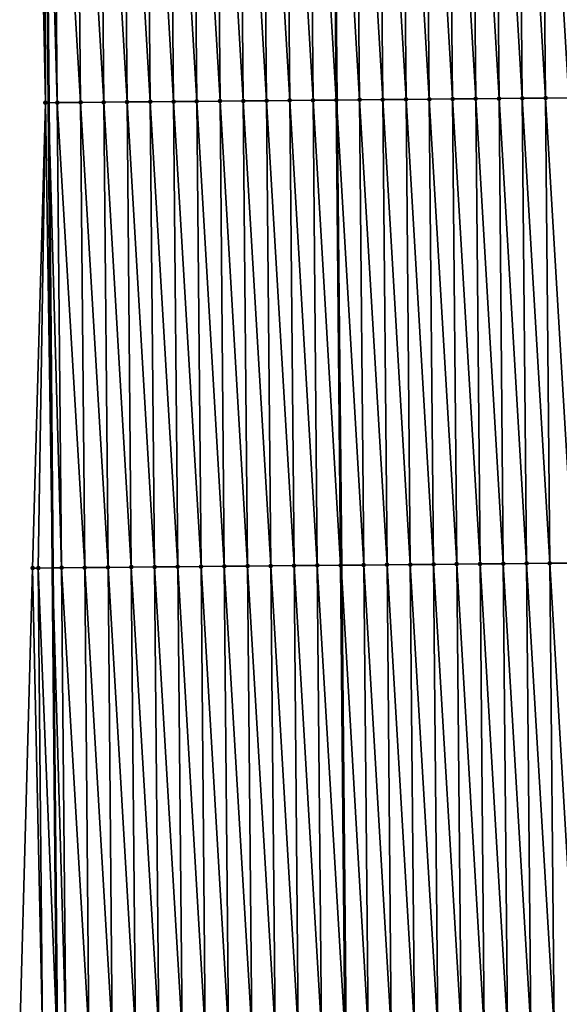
# Model space of a CAD drawing. Header units: feet. Extents: x 2007189 to 2022806, y 818621 to 837694.
# Tile 497 of 656: x 2011327 to 2011350, y 831528 to 831570. Entities that reach past the tile are written whole.
import ezdxf

# ---------------------------------------------------------------- set-up
doc = ezdxf.new("R2010")
doc.units = ezdxf.units.FT
doc.header["$MEASUREMENT"] = 0
for name, color, linetype, lineweight in [('EP_Travel Lane', 172, 'Continuous', 53), ('Road Shots', 141, 'Continuous', 100), ('Road X-Section', 40, 'Continuous', 13), ('STRIPING', 60, 'Continuous', 53)]:
    doc.layers.add(name, color=color, linetype=linetype, lineweight=lineweight)
doc.layers.add('I-77-MM17-21_SB-Surface-Border', color=7, linetype='Continuous')
doc.layers.add('I-77-MM17-21_SB-Surface-TIN', color=7, linetype='Continuous')

msp = doc.modelspace()

# ---------------------------------------------------------------- linework, layer by layer
at = {"layer": 'EP_Travel Lane'}
msp.add_polyline3d([(2011327.944297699, 831586.8183345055, 327.6661161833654), (2011328.126452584, 831566.8205162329, 327.9006960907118), (2011328.308612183, 831546.8221804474, 328.0845052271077), (2011328.490770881, 831526.8239435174, 328.2780125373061), (2011328.672935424, 831506.825064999, 328.4085765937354), (2011328.855096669, 831486.8265484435, 328.5746510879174), (2011329.037259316, 831466.8278780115, 328.7256295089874), (2011329.257153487, 831446.8234530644, 328.8685306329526), (2011329.487656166, 831426.8250284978, 328.9868257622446), (2011329.718158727, 831406.8266142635, 329.108197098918), (2011329.948662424, 831386.8281013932, 329.2004329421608), (2011330.17916594, 831366.8296041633, 329.2973096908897), (2011330.409670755, 831346.8309944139, 329.3610197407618), (2011330.640175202, 831326.8324164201, 329.4341203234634), (2011330.870680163, 831306.8337939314, 329.4940447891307), (2011331.101186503, 831286.8350517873, 329.518729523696), (2011331.331692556, 831266.8363344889, 329.5507077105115), (2011331.538266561, 831246.7981799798, 329.5738523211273), (2011331.737566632, 831226.7991229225, 329.5678796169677), (2011331.936866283, 831206.8001080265, 329.5410662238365), (2011332.136166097, 831186.8010767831, 329.5223725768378)], dxfattribs=at)
at = {"layer": 'I-77-MM17-21_SB-Surface-Border', "color": 3, "linetype": 'Continuous', "lineweight": -3}
msp.add_polyline3d([(2011331.28316584, 831206.7926658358, 329.5259380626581), (2011331.552098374, 831226.7970140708, 329.5622705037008), (2011331.531028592, 831246.798097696, 329.5736259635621), (2011330.554958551, 831266.8288358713, 329.5262219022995), (2011330.383664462, 831286.8281226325, 329.4954712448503), (2011329.143786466, 831306.8171089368, 329.4356292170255), (2011328.931269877, 831326.8159868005, 329.4003579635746), (2011327.946423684, 831346.807201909, 329.2797668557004), (2011328.79595396, 831366.8162801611, 329.2624239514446), (2011328.207614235, 831386.8113098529, 329.1504432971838), (2011328.038348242, 831406.8104033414, 329.0570238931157), (2011327.095540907, 831426.8019215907, 328.9074877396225), (2011328.755736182, 831446.8186129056, 328.8528842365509), (2011328.363323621, 831466.8215155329, 328.70400453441), (2011328.100846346, 831486.8194351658, 328.5511781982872), (2011327.81633686, 831506.8170085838, 328.3840865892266), (2011326.890605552, 831526.8088391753, 328.2269090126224), (2011327.4484215, 831546.8141077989, 328.0616342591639), (2011327.996541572, 831566.8192973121, 327.8972672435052), (2011327.583971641, 831586.8149556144, 327.6567974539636)], dxfattribs=at)
at = {"layer": 'I-77-MM17-21_SB-Surface-TIN', "color": 128, "linetype": 'Continuous', "lineweight": -3}
for points in [[(2011327.583971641, 831586.8149556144, 327.6567974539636), (2011327.996541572, 831566.8192973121, 327.8972672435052), (2011327.944297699, 831586.8183345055, 327.6661161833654)], [(2011328.506580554, 831566.8240828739, 327.9107291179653), (2011328.324326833, 831586.8218981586, 327.6759444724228), (2011327.944297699, 831586.8183345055, 327.6661161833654)], [(2011328.506580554, 831566.8240828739, 327.9107291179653), (2011327.944297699, 831586.8183345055, 327.6661161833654), (2011328.126452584, 831566.8205162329, 327.9006960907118)], [(2011327.996541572, 831566.8192973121, 327.8972672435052), (2011328.126452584, 831566.8205162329, 327.9006960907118), (2011327.944297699, 831586.8183345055, 327.6661161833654)], [(2011329.506536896, 831566.8334300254, 327.9336710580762), (2011329.324283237, 831586.8312384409, 327.6982124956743), (2011328.324326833, 831586.8218981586, 327.6759444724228)], [(2011329.506536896, 831566.8334300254, 327.9336710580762), (2011328.324326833, 831586.8218981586, 327.6759444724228), (2011328.506580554, 831566.8240828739, 327.9107291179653)], [(2011330.506493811, 831566.8427142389, 327.9504384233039), (2011330.32423984, 831586.8405569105, 327.7183405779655), (2011329.324283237, 831586.8312384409, 327.6982124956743)], [(2011329.506536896, 831566.8334300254, 327.9336710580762), (2011330.506493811, 831566.8427142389, 327.9504384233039), (2011329.324283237, 831586.8312384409, 327.6982124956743)], [(2011331.506451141, 831566.8519529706, 327.9627438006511), (2011331.324196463, 831586.8498732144, 327.7382561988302), (2011330.32423984, 831586.8405569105, 327.7183405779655)], [(2011330.506493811, 831566.8427142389, 327.9504384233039), (2011331.506451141, 831566.8519529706, 327.9627438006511), (2011330.32423984, 831586.8405569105, 327.7183405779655)], [(2011332.506408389, 831566.8612006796, 327.9759298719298), (2011332.324153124, 831586.8591854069, 327.7577684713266), (2011331.324196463, 831586.8498732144, 327.7382561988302)], [(2011331.506451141, 831566.8519529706, 327.9627438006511), (2011332.506408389, 831566.8612006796, 327.9759298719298), (2011331.324196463, 831586.8498732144, 327.7382561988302)], [(2011333.506365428, 831566.870471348, 327.9913684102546), (2011333.324109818, 831586.8684939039, 327.776918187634), (2011332.324153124, 831586.8591854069, 327.7577684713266)], [(2011332.506408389, 831566.8612006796, 327.9759298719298), (2011333.506365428, 831566.870471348, 327.9913684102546), (2011332.324153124, 831586.8591854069, 327.7577684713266)], [(2011334.506322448, 831566.8797440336, 328.0070048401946), (2011334.324066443, 831586.8778099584, 327.7968093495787), (2011333.324109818, 831586.8684939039, 327.776918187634)], [(2011333.506365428, 831566.870471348, 327.9913684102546), (2011334.506322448, 831566.8797440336, 328.0070048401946), (2011333.324109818, 831586.8684939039, 327.776918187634)], [(2011335.506279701, 831566.8889912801, 328.0201455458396), (2011335.324022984, 831586.8871352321, 327.8176049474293), (2011334.324066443, 831586.8778099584, 327.7968093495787)], [(2011334.506322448, 831566.8797440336, 328.0070048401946), (2011335.506279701, 831566.8889912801, 328.0201455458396), (2011334.324066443, 831586.8778099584, 327.7968093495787)], [(2011336.506236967, 831566.8982369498, 328.0331315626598), (2011336.32397946, 831586.8964675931, 327.8390958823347), (2011335.324022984, 831586.8871352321, 327.8176049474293)], [(2011335.506279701, 831566.8889912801, 328.0201455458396), (2011336.506236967, 831566.8982369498, 328.0331315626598), (2011335.324022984, 831586.8871352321, 327.8176049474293)], [(2011337.506193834, 831566.9075264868, 328.0504212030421), (2011337.323935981, 831586.9057950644, 327.8601070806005), (2011336.32397946, 831586.8964675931, 327.8390958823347)], [(2011336.506236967, 831566.8982369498, 328.0331315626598), (2011337.506193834, 831566.9075264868, 328.0504212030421), (2011336.32397946, 831586.8964675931, 327.8390958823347)], [(2011338.50615054, 831566.9168336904, 328.0694440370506), (2011338.323892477, 831586.9151252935, 327.8813888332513), (2011337.323935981, 831586.9057950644, 327.8601070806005)], [(2011337.506193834, 831566.9075264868, 328.0504212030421), (2011338.50615054, 831566.9168336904, 328.0694440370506), (2011337.323935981, 831586.9057950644, 327.8601070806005)], [(2011339.506107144, 831566.926152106, 328.0895668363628), (2011339.323848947, 831586.9244584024, 327.9029531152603), (2011338.323892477, 831586.9151252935, 327.8813888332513)], [(2011338.50615054, 831566.9168336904, 328.0694440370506), (2011339.506107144, 831566.926152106, 328.0895668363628), (2011338.323892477, 831586.9151252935, 327.8813888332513)], [(2011340.506063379, 831566.9355109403, 328.1136549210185), (2011340.323805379, 831586.9337956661, 327.92492500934), (2011339.323848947, 831586.9244584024, 327.9029531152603)], [(2011339.506107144, 831566.926152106, 328.0895668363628), (2011340.506063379, 831566.9355109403, 328.1136549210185), (2011339.323848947, 831586.9244584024, 327.9029531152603)], [(2011340.323805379, 831586.9337956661, 327.92492500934), (2011340.521432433, 831566.9356548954, 328.1140361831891), (2011340.332675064, 831586.9338785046, 327.9251215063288)], [(2011340.506063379, 831566.9355109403, 328.1136549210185), (2011340.521432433, 831566.9356548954, 328.1140361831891), (2011340.323805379, 831586.9337956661, 327.92492500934)], [(2011341.506019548, 831566.9448770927, 328.1384609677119), (2011341.323761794, 831586.943134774, 327.947077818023), (2011340.332675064, 831586.9338785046, 327.9251215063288)], [(2011341.506019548, 831566.9448770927, 328.1384609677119), (2011340.332675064, 831586.9338785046, 327.9251215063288), (2011340.521432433, 831566.9356548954, 328.1140361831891)], [(2011342.505975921, 831566.954220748, 328.1610599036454), (2011342.32371818, 831586.9524770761, 327.9695440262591), (2011341.323761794, 831586.943134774, 327.947077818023)], [(2011341.506019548, 831566.9448770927, 328.1384609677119), (2011342.505975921, 831566.954220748, 328.1610599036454), (2011341.323761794, 831586.943134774, 327.947077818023)], [(2011343.505932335, 831566.9635599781, 328.1832247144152), (2011343.323674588, 831586.9618169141, 327.9917684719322), (2011342.32371818, 831586.9524770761, 327.9695440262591)], [(2011342.505975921, 831566.954220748, 328.1610599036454), (2011343.505932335, 831566.9635599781, 328.1832247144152), (2011342.32371818, 831586.9524770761, 327.9695440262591)], [(2011344.505888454, 831566.9729316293, 328.2085701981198), (2011344.323630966, 831586.9711601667, 328.0143278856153), (2011343.323674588, 831586.9618169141, 327.9917684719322)], [(2011343.505932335, 831566.9635599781, 328.1832247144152), (2011344.505888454, 831566.9729316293, 328.2085701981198), (2011343.323674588, 831586.9618169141, 327.9917684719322)], [(2011345.505844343, 831566.9823284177, 328.236381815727), (2011345.323587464, 831586.980490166, 328.0355871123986), (2011344.323630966, 831586.9711601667, 328.0143278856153)], [(2011344.505888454, 831566.9729316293, 328.2085701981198), (2011345.505844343, 831566.9823284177, 328.236381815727), (2011344.323630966, 831586.9711601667, 328.0143278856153)], [(2011346.505800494, 831566.9916964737, 328.2613745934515), (2011346.323543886, 831586.9898284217, 328.0576563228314), (2011345.323587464, 831586.980490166, 328.0355871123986)], [(2011345.505844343, 831566.9823284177, 328.236381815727), (2011346.505800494, 831566.9916964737, 328.2613745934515), (2011345.323587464, 831586.980490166, 328.0355871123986)], [(2011347.505756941, 831567.0010320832, 328.2831841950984), (2011347.323500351, 831586.9991621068, 328.0792771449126), (2011346.323543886, 831586.9898284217, 328.0576563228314)], [(2011346.505800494, 831566.9916964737, 328.2613745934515), (2011347.505756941, 831567.0010320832, 328.2831841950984), (2011346.323543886, 831586.9898284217, 328.0576563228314)], [(2011348.505713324, 831567.010374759, 328.3056870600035), (2011348.323456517, 831587.0085285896, 328.1041155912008), (2011347.323500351, 831586.9991621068, 328.0792771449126)], [(2011347.505756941, 831567.0010320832, 328.2831841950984), (2011348.505713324, 831567.010374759, 328.3056870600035), (2011347.323500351, 831586.9991621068, 328.0792771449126)], [(2011349.505669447, 831567.0197458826, 328.3309807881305), (2011349.323412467, 831587.0179187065, 328.1312726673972), (2011348.323456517, 831587.0085285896, 328.1041155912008)], [(2011348.505713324, 831567.010374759, 328.3056870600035), (2011349.505669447, 831567.0197458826, 328.3309807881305), (2011348.323456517, 831587.0085285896, 328.1041155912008)], [(2011350.505625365, 831567.0291394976, 328.3584810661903), (2011350.323368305, 831587.0273211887, 328.1596428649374), (2011349.323412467, 831587.0179187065, 328.1312726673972)], [(2011349.505669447, 831567.0197458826, 328.3309807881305), (2011350.505625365, 831567.0291394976, 328.3584810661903), (2011349.323412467, 831587.0179187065, 328.1312726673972)], [(2011334.506322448, 831566.8797440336, 328.0070048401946), (2011335.688536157, 831546.8908759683, 328.2254959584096), (2011335.506279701, 831566.8889912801, 328.0201455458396)], [(2011335.506279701, 831566.8889912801, 328.0201455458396), (2011336.688492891, 831546.9001800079, 328.2442083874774), (2011336.506236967, 831566.8982369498, 328.0331315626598)], [(2011335.506279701, 831566.8889912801, 328.0201455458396), (2011335.688536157, 831546.8908759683, 328.2254959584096), (2011336.688492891, 831546.9001800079, 328.2442083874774)], [(2011336.506236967, 831566.8982369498, 328.0331315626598), (2011337.688449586, 831546.9094884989, 328.2633575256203), (2011337.506193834, 831566.9075264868, 328.0504212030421)], [(2011336.506236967, 831566.8982369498, 328.0331315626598), (2011336.688492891, 831546.9001800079, 328.2442083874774), (2011337.688449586, 831546.9094884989, 328.2633575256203)], [(2011337.506193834, 831566.9075264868, 328.0504212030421), (2011338.688406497, 831546.9187730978, 328.2801626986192), (2011338.50615054, 831566.9168336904, 328.0694440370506)], [(2011337.506193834, 831566.9075264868, 328.0504212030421), (2011337.688449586, 831546.9094884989, 328.2633575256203), (2011338.688406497, 831546.9187730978, 328.2801626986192)], [(2011338.50615054, 831566.9168336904, 328.0694440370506), (2011339.68836375, 831546.9280202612, 328.293295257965), (2011339.506107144, 831566.926152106, 328.0895668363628)], [(2011338.50615054, 831566.9168336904, 328.0694440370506), (2011338.688406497, 831546.9187730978, 328.2801626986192), (2011339.68836375, 831546.9280202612, 328.293295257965)], [(2011339.506107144, 831566.926152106, 328.0895668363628), (2011340.688320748, 831546.9372954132, 328.3091736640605), (2011340.506063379, 831566.9355109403, 328.1136549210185)], [(2011339.506107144, 831566.926152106, 328.0895668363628), (2011339.68836375, 831546.9280202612, 328.293295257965), (2011340.688320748, 831546.9372954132, 328.3091736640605)], [(2011340.506063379, 831566.9355109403, 328.1136549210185), (2011340.710189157, 831546.9374995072, 328.3096437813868), (2011340.521432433, 831566.9356548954, 328.1140361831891)], [(2011340.506063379, 831566.9355109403, 328.1136549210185), (2011340.688320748, 831546.9372954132, 328.3091736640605), (2011340.710189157, 831546.9374995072, 328.3096437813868)], [(2011341.506019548, 831566.9448770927, 328.1384609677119), (2011340.521432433, 831566.9356548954, 328.1140361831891), (2011341.688277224, 831546.9466278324, 328.3306702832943)], [(2011341.688277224, 831546.9466278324, 328.3306702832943), (2011340.521432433, 831566.9356548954, 328.1140361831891), (2011340.710189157, 831546.9374995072, 328.3096437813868)], [(2011341.506019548, 831566.9448770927, 328.1384609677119), (2011342.688233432, 831546.9559897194, 328.3550578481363), (2011342.505975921, 831566.954220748, 328.1610599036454)], [(2011341.506019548, 831566.9448770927, 328.1384609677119), (2011341.688277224, 831546.9466278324, 328.3306702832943), (2011342.688233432, 831546.9559897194, 328.3550578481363)], [(2011342.505975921, 831566.954220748, 328.1610599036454), (2011343.688189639, 831546.9653516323, 328.3794479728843), (2011343.505932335, 831566.9635599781, 328.1832247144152)], [(2011342.505975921, 831566.954220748, 328.1610599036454), (2011342.688233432, 831546.9559897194, 328.3550578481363), (2011343.688189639, 831546.9653516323, 328.3794479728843)], [(2011343.505932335, 831566.9635599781, 328.1832247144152), (2011344.68814593, 831546.9747043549, 328.4029364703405), (2011344.505888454, 831566.9729316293, 328.2085701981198)], [(2011343.505932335, 831566.9635599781, 328.1832247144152), (2011343.688189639, 831546.9653516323, 328.3794479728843), (2011344.68814593, 831546.9747043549, 328.4029364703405)], [(2011344.505888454, 831566.9729316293, 328.2085701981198), (2011345.688102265, 831546.984052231, 328.4259494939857), (2011345.505844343, 831566.9823284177, 328.236381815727)], [(2011344.505888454, 831566.9729316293, 328.2085701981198), (2011344.68814593, 831546.9747043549, 328.4029364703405), (2011345.688102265, 831546.984052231, 328.4259494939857)], [(2011345.505844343, 831566.9823284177, 328.236381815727), (2011346.688058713, 831546.9933877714, 328.4477523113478), (2011346.505800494, 831566.9916964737, 328.2613745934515)], [(2011345.505844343, 831566.9823284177, 328.236381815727), (2011345.688102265, 831546.984052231, 328.4259494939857), (2011346.688058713, 831546.9933877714, 328.4477523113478)], [(2011346.505800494, 831566.9916964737, 328.2613745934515), (2011347.688015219, 831547.0027169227, 328.4689283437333), (2011347.505756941, 831567.0010320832, 328.2831841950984)], [(2011346.505800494, 831566.9916964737, 328.2613745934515), (2011346.688058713, 831546.9933877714, 328.4477523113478), (2011347.688015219, 831547.0027169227, 328.4689283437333)], [(2011347.505756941, 831567.0010320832, 328.2831841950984), (2011348.687971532, 831547.0120671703, 328.4921740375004), (2011348.505713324, 831567.010374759, 328.3056870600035)], [(2011347.505756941, 831567.0010320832, 328.2831841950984), (2011347.688015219, 831547.0027169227, 328.4689283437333), (2011348.687971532, 831547.0120671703, 328.4921740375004)], [(2011348.505713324, 831567.010374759, 328.3056870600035), (2011349.687927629, 831547.02144127, 328.5177597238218), (2011349.505669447, 831567.0197458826, 328.3309807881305)], [(2011348.505713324, 831567.010374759, 328.3056870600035), (2011348.687971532, 831547.0120671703, 328.4921740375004), (2011349.687927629, 831547.02144127, 328.5177597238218)], [(2011349.505669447, 831567.0197458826, 328.3309807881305), (2011350.687883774, 831547.0308099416, 328.5428129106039), (2011350.505625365, 831567.0291394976, 328.3584810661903)], [(2011349.505669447, 831567.0197458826, 328.3309807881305), (2011349.687927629, 831547.02144127, 328.5177597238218), (2011350.687883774, 831547.0308099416, 328.5428129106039)], [(2011327.996541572, 831566.8192973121, 327.8972672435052), (2011327.4484215, 831546.8141077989, 328.0616342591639), (2011327.688882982, 831546.8163665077, 328.0682283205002)], [(2011327.996541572, 831566.8192973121, 327.8972672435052), (2011327.688882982, 831546.8163665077, 328.0682283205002), (2011328.308612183, 831546.8221804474, 328.0845052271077)], [(2011327.996541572, 831566.8192973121, 327.8972672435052), (2011328.308612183, 831546.8221804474, 328.0845052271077), (2011328.126452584, 831566.8205162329, 327.9006960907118)], [(2011328.506580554, 831566.8240828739, 327.9107291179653), (2011328.126452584, 831566.8205162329, 327.9006960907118), (2011328.688839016, 831546.825747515, 328.0944917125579)], [(2011328.688839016, 831546.825747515, 328.0944917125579), (2011328.126452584, 831566.8205162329, 327.9006960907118), (2011328.308612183, 831546.8221804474, 328.0845052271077)], [(2011329.506536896, 831566.8334300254, 327.9336710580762), (2011328.506580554, 831566.8240828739, 327.9107291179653), (2011329.6887954, 831546.83509002, 328.116977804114)], [(2011328.506580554, 831566.8240828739, 327.9107291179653), (2011328.688839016, 831546.825747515, 328.0944917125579), (2011329.6887954, 831546.83509002, 328.116977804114)], [(2011329.506536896, 831566.8334300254, 327.9336710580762), (2011330.688752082, 831546.8443997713, 328.1362505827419), (2011330.506493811, 831566.8427142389, 327.9504384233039)], [(2011329.506536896, 831566.8334300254, 327.9336710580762), (2011329.6887954, 831546.83509002, 328.116977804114), (2011330.688752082, 831546.8443997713, 328.1362505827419)], [(2011330.506493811, 831566.8427142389, 327.9504384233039), (2011331.68870888, 831546.8536968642, 328.154281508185), (2011331.506451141, 831566.8519529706, 327.9627438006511)], [(2011330.506493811, 831566.8427142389, 327.9504384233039), (2011330.688752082, 831546.8443997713, 328.1362505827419), (2011331.68870888, 831546.8536968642, 328.154281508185)], [(2011331.506451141, 831566.8519529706, 327.9627438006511), (2011332.688665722, 831546.8629892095, 328.1718466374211), (2011332.506408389, 831566.8612006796, 327.9759298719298)], [(2011331.506451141, 831566.8519529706, 327.9627438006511), (2011331.68870888, 831546.8536968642, 328.154281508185), (2011332.688665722, 831546.8629892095, 328.1718466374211)], [(2011332.506408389, 831566.8612006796, 327.9759298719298), (2011333.688622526, 831546.8722856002, 328.1898086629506), (2011333.506365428, 831566.870471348, 327.9913684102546)], [(2011332.506408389, 831566.8612006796, 327.9759298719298), (2011332.688665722, 831546.8629892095, 328.1718466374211), (2011333.688622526, 831546.8722856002, 328.1898086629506)], [(2011333.506365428, 831566.870471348, 327.9913684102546), (2011334.688579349, 831546.8815799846, 328.2075738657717), (2011334.506322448, 831566.8797440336, 328.0070048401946)], [(2011333.506365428, 831566.870471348, 327.9913684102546), (2011333.688622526, 831546.8722856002, 328.1898086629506), (2011334.688579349, 831546.8815799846, 328.2075738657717)], [(2011334.506322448, 831566.8797440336, 328.0070048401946), (2011334.688579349, 831546.8815799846, 328.2075738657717), (2011335.688536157, 831546.8908759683, 328.2254959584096)], [(2011346.870315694, 831526.9952147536, 328.6474414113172), (2011346.688058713, 831546.9933877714, 328.4477523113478), (2011345.688102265, 831546.984052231, 328.4259494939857)], [(2011347.870272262, 831527.0045371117, 328.6679509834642), (2011347.688015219, 831547.0027169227, 328.4689283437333), (2011346.688058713, 831546.9933877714, 328.4477523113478)], [(2011346.870315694, 831526.9952147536, 328.6474414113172), (2011347.870272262, 831527.0045371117, 328.6679509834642), (2011346.688058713, 831546.9933877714, 328.4477523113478)], [(2011348.870228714, 831527.0138722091, 328.689710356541), (2011348.687971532, 831547.0120671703, 328.4921740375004), (2011347.688015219, 831547.0027169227, 328.4689283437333)], [(2011347.870272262, 831527.0045371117, 328.6679509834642), (2011348.870228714, 831527.0138722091, 328.689710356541), (2011347.688015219, 831547.0027169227, 328.4689283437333)], [(2011349.870184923, 831527.0232338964, 328.7140783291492), (2011349.687927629, 831547.02144127, 328.5177597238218), (2011348.687971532, 831547.0120671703, 328.4921740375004)], [(2011348.870228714, 831527.0138722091, 328.689710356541), (2011349.870184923, 831527.0232338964, 328.7140783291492), (2011348.687971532, 831547.0120671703, 328.4921740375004)], [(2011350.870141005, 831527.0326095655, 328.7398180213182), (2011350.687883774, 831547.0308099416, 328.5428129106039), (2011349.687927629, 831547.02144127, 328.5177597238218)], [(2011349.870184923, 831527.0232338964, 328.7140783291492), (2011350.870141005, 831527.0326095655, 328.7398180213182), (2011349.687927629, 831547.02144127, 328.5177597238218)], [(2011326.890605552, 831526.8088391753, 328.2269090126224), (2011327.871140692, 831526.8181136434, 328.2600839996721), (2011327.4484215, 831546.8141077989, 328.0616342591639)], [(2011327.871140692, 831526.8181136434, 328.2600839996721), (2011327.688882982, 831546.8163665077, 328.0682283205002), (2011327.4484215, 831546.8141077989, 328.0616342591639)], [(2011327.688882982, 831546.8163665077, 328.0682283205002), (2011328.490770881, 831526.8239435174, 328.2780125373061), (2011328.308612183, 831546.8221804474, 328.0845052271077)], [(2011327.871140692, 831526.8181136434, 328.2600839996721), (2011328.490770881, 831526.8239435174, 328.2780125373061), (2011327.688882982, 831546.8163665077, 328.0682283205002)], [(2011328.871096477, 831526.8275218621, 328.2890169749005), (2011328.688839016, 831546.825747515, 328.0944917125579), (2011328.308612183, 831546.8221804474, 328.0845052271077)], [(2011328.871096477, 831526.8275218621, 328.2890169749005), (2011328.308612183, 831546.8221804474, 328.0845052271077), (2011328.490770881, 831526.8239435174, 328.2780125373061)], [(2011329.871052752, 831526.8368763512, 328.3126787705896), (2011329.6887954, 831546.83509002, 328.116977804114), (2011328.688839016, 831546.825747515, 328.0944917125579)], [(2011328.871096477, 831526.8275218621, 328.2890169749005), (2011329.871052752, 831526.8368763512, 328.3126787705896), (2011328.688839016, 831546.825747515, 328.0944917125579)], [(2011330.871009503, 831526.8461785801, 328.3312135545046), (2011330.688752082, 831546.8443997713, 328.1362505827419), (2011329.6887954, 831546.83509002, 328.116977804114)], [(2011329.871052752, 831526.8368763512, 328.3126787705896), (2011330.871009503, 831526.8461785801, 328.3312135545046), (2011329.6887954, 831546.83509002, 328.116977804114)], [(2011331.870966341, 831526.8554712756, 328.3488130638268), (2011331.68870888, 831546.8536968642, 328.154281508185), (2011330.688752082, 831546.8443997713, 328.1362505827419)], [(2011330.871009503, 831526.8461785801, 328.3312135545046), (2011331.870966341, 831526.8554712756, 328.3488130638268), (2011330.688752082, 831546.8443997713, 328.1362505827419)], [(2011332.870923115, 831526.8647709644, 328.3670986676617), (2011332.688665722, 831546.8629892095, 328.1718466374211), (2011331.68870888, 831546.8536968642, 328.154281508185)], [(2011331.870966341, 831526.8554712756, 328.3488130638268), (2011332.870923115, 831526.8647709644, 328.3670986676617), (2011331.68870888, 831546.8536968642, 328.154281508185)], [(2011333.870879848, 831526.8740751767, 328.3858280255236), (2011333.688622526, 831546.8722856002, 328.1898086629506), (2011332.688665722, 831546.8629892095, 328.1718466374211)], [(2011332.870923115, 831526.8647709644, 328.3670986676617), (2011333.870879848, 831526.8740751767, 328.3858280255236), (2011332.688665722, 831546.8629892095, 328.1718466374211)], [(2011334.870836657, 831526.8833710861, 328.4037428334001), (2011334.688579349, 831546.8815799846, 328.2075738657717), (2011333.688622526, 831546.8722856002, 328.1898086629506)], [(2011333.870879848, 831526.8740751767, 328.3858280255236), (2011334.870836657, 831526.8833710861, 328.4037428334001), (2011333.688622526, 831546.8722856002, 328.1898086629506)], [(2011335.87079345, 831526.8926687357, 328.4218283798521), (2011335.688536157, 831546.8908759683, 328.2254959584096), (2011334.688579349, 831546.8815799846, 328.2075738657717)], [(2011334.870836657, 831526.8833710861, 328.4037428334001), (2011335.87079345, 831526.8926687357, 328.4218283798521), (2011334.688579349, 831546.8815799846, 328.2075738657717)], [(2011336.870750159, 831526.9019756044, 328.4408183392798), (2011336.688492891, 831546.9001800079, 328.2442083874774), (2011335.688536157, 831546.8908759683, 328.2254959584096)], [(2011335.87079345, 831526.8926687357, 328.4218283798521), (2011336.870750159, 831526.9019756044, 328.4408183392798), (2011335.688536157, 831546.8908759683, 328.2254959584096)], [(2011337.870706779, 831526.9112922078, 328.4607633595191), (2011337.688449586, 831546.9094884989, 328.2633575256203), (2011336.688492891, 831546.9001800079, 328.2442083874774)], [(2011336.870750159, 831526.9019756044, 328.4408183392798), (2011337.870706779, 831526.9112922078, 328.4607633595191), (2011336.688492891, 831546.9001800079, 328.2442083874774)], [(2011338.87066342, 831526.9206065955, 328.480490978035), (2011338.688406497, 831546.9187730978, 328.2801626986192), (2011337.688449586, 831546.9094884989, 328.2633575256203)], [(2011337.870706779, 831526.9112922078, 328.4607633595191), (2011338.87066342, 831526.9206065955, 328.480490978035), (2011337.688449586, 831546.9094884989, 328.2633575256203)], [(2011339.870620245, 831526.9299006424, 328.4982230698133), (2011339.68836375, 831546.9280202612, 328.293295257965), (2011338.688406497, 831546.9187730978, 328.2801626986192)], [(2011338.87066342, 831526.9206065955, 328.480490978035), (2011339.870620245, 831526.9299006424, 328.4982230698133), (2011338.688406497, 831546.9187730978, 328.2801626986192)], [(2011340.870576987, 831526.9392039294, 328.5168616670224), (2011340.688320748, 831546.9372954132, 328.3091736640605), (2011339.68836375, 831546.9280202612, 328.293295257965)], [(2011339.870620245, 831526.9299006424, 328.4982230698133), (2011340.870576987, 831526.9392039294, 328.5168616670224), (2011339.68836375, 831546.9280202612, 328.293295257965)], [(2011340.688320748, 831546.9372954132, 328.3091736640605), (2011340.898944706, 831526.9394688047, 328.5174837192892), (2011340.710189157, 831546.9374995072, 328.3096437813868)], [(2011340.870576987, 831526.9392039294, 328.5168616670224), (2011340.898944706, 831526.9394688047, 328.5174837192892), (2011340.688320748, 831546.9372954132, 328.3091736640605)], [(2011341.870533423, 831526.9485407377, 328.5387888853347), (2011341.688277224, 831546.9466278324, 328.3306702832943), (2011340.710189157, 831546.9374995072, 328.3096437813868)], [(2011341.870533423, 831526.9485407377, 328.5387888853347), (2011340.710189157, 831546.9374995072, 328.3096437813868), (2011340.898944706, 831526.9394688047, 328.5174837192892)], [(2011342.8704898, 831526.9578839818, 328.5613474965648), (2011342.688233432, 831546.9559897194, 328.3550578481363), (2011341.688277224, 831546.9466278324, 328.3306702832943)], [(2011341.870533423, 831526.9485407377, 328.5387888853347), (2011342.8704898, 831526.9578839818, 328.5613474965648), (2011341.688277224, 831546.9466278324, 328.3306702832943)], [(2011343.870446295, 831526.9672143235, 328.5826403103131), (2011343.688189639, 831546.9653516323, 328.3794479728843), (2011342.688233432, 831546.9559897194, 328.3550578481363)], [(2011342.8704898, 831526.9578839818, 328.5613474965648), (2011343.870446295, 831526.9672143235, 328.5826403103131), (2011342.688233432, 831546.9559897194, 328.3550578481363)], [(2011344.870402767, 831526.9765472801, 328.6041896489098), (2011344.68814593, 831546.9747043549, 328.4029364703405), (2011343.688189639, 831546.9653516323, 328.3794479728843)], [(2011343.870446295, 831526.9672143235, 328.5826403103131), (2011344.870402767, 831526.9765472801, 328.6041896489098), (2011343.688189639, 831546.9653516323, 328.3794479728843)], [(2011345.8703592, 831526.9858843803, 328.6261454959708), (2011345.688102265, 831546.984052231, 328.4259494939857), (2011344.68814593, 831546.9747043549, 328.4029364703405)], [(2011344.870402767, 831526.9765472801, 328.6041896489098), (2011345.8703592, 831526.9858843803, 328.6261454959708), (2011344.68814593, 831546.9747043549, 328.4029364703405)], [(2011345.8703592, 831526.9858843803, 328.6261454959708), (2011346.870315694, 831526.9952147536, 328.6474414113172), (2011345.688102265, 831546.984052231, 328.4259494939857)]]:
    msp.add_3dface(points, dxfattribs=at)
at = {"layer": 'Road Shots', "lineweight": 100}
for p in [(2011335.506279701, 831566.8889912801, 328.0201455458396), (2011336.506236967, 831566.8982369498, 328.0331315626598), (2011337.506193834, 831566.9075264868, 328.0504212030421), (2011338.50615054, 831566.9168336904, 328.0694440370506), (2011339.506107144, 831566.926152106, 328.0895668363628), (2011340.506063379, 831566.9355109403, 328.1136549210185), (2011341.506019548, 831566.9448770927, 328.1384609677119), (2011342.505975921, 831566.954220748, 328.1610599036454), (2011343.505932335, 831566.9635599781, 328.1832247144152), (2011344.505888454, 831566.9729316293, 328.2085701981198), (2011345.505844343, 831566.9823284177, 328.236381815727), (2011346.505800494, 831566.9916964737, 328.2613745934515), (2011347.505756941, 831567.0010320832, 328.2831841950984), (2011348.505713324, 831567.010374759, 328.3056870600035), (2011349.505669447, 831567.0197458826, 328.3309807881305), (2011327.996541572, 831566.8192973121, 327.8972672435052), (2011328.506580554, 831566.8240828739, 327.9107291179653), (2011329.506536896, 831566.8334300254, 327.9336710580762), (2011330.506493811, 831566.8427142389, 327.9504384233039), (2011331.506451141, 831566.8519529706, 327.9627438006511), (2011332.506408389, 831566.8612006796, 327.9759298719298), (2011333.506365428, 831566.870471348, 327.9913684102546), (2011334.506322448, 831566.8797440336, 328.0070048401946), (2011346.688058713, 831546.9933877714, 328.4477523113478), (2011347.688015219, 831547.0027169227, 328.4689283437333), (2011348.687971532, 831547.0120671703, 328.4921740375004), (2011349.687927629, 831547.02144127, 328.5177597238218), (2011327.4484215, 831546.8141077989, 328.0616342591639), (2011327.688882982, 831546.8163665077, 328.0682283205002), (2011328.688839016, 831546.825747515, 328.0944917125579), (2011329.6887954, 831546.83509002, 328.116977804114), (2011330.688752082, 831546.8443997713, 328.1362505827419), (2011331.68870888, 831546.8536968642, 328.154281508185), (2011332.688665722, 831546.8629892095, 328.1718466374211), (2011333.688622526, 831546.8722856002, 328.1898086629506), (2011334.688579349, 831546.8815799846, 328.2075738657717), (2011335.688536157, 831546.8908759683, 328.2254959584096), (2011336.688492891, 831546.9001800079, 328.2442083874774), (2011337.688449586, 831546.9094884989, 328.2633575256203), (2011338.688406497, 831546.9187730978, 328.2801626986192), (2011339.68836375, 831546.9280202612, 328.293295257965), (2011340.688320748, 831546.9372954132, 328.3091736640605), (2011341.688277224, 831546.9466278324, 328.3306702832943), (2011342.688233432, 831546.9559897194, 328.3550578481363), (2011343.688189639, 831546.9653516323, 328.3794479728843), (2011344.68814593, 831546.9747043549, 328.4029364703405), (2011345.688102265, 831546.984052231, 328.4259494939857)]:
    msp.add_point(p, dxfattribs=at)
at = {"layer": 'Road X-Section', "extrusion": (0.009112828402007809, -0.9999065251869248, 0.01019299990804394), "elevation": -813156.8595948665, "flags": 128}
msp.add_lwpolyline([(2018864.301612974, 8616.971102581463), (2018863.301612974, 8617.009830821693), (2018862.301612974, 8617.053724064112), (2018861.301612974, 8617.093227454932), (2018860.301612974, 8617.12214749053), (2018859.301612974, 8617.149156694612), (2018858.301612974, 8617.165048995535), (2018857.301612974, 8617.189687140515), (2018856.301612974, 8617.206507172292), (2018855.301612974, 8617.220455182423), (2018854.301612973, 8617.235620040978), (2018853.301612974, 8617.248482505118), (2018852.301612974, 8617.25925534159), (2018851.301612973, 8617.27194883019), (2018850.301612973, 8617.282235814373), (2018849.301612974, 8617.297969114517), (2018848.301612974, 8617.321702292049), (2018847.301612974, 8617.337210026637), (2018846.831646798, 8617.340570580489), (2018846.745361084, 8617.340500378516), (2018846.301612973, 8617.336909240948), (2018846.222694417, 8617.335732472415), (2018845.301612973, 8617.31394536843), (2018844.301612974, 8617.286443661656), (2018843.301612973, 8617.261148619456), (2018842.301612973, 8617.238644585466), (2018841.301612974, 8617.21683385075), (2018840.301612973, 8617.191839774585), (2018839.301612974, 8617.164026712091), (2018838.301612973, 8617.13867991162), (2018837.301612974, 8617.116513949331), (2018836.301612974, 8617.093913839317), (2018835.301612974, 8617.069106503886), (2018834.301612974, 8617.045017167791), (2018833.301612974, 8617.024893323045), (2018832.301612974, 8617.005869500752), (2018831.301612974, 8616.988578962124), (2018830.301612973, 8616.975592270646), (2018829.301612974, 8616.962450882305), (2018828.301612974, 8616.946813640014), (2018827.301612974, 8616.931374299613), (2018826.301612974, 8616.918187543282), (2018825.301612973, 8616.905881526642), (2018824.301612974, 8616.889113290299), (2018823.301612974, 8616.866170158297), (2018822.791551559, 8616.852707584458)], dxfattribs=at)
at = {"layer": 'Road X-Section', "extrusion": (0.009112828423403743, -0.9999065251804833, 0.01019300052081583), "elevation": -813136.859546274, "flags": 128}
msp.add_lwpolyline([(2018864.301630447, 8616.952734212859), (2018863.301630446, 8616.990667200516), (2018862.301630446, 8617.031579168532), (2018861.301630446, 8617.070542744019), (2018860.301630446, 8617.097973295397), (2018859.301630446, 8617.12076465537), (2018858.301630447, 8617.13038818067), (2018857.301630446, 8617.15901212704), (2018856.301630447, 8617.181284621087), (2018855.301630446, 8617.196555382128), (2018854.301630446, 8617.2102579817), (2018853.301630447, 8617.222570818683), (2018852.301630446, 8617.234974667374), (2018851.301630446, 8617.247614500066), (2018850.301630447, 8617.259596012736), (2018849.301630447, 8617.276543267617), (2018848.301630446, 8617.299529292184), (2018847.301630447, 8617.31354846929), (2018847.014015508, 8617.314343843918), (2018846.807158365, 8617.314007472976), (2018846.301630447, 8617.311455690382), (2018846.101348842, 8617.30932957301), (2018845.301630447, 8617.294914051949), (2018844.301630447, 8617.269859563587), (2018843.301630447, 8617.244272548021), (2018842.301630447, 8617.221025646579), (2018841.301630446, 8617.199848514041), (2018840.301630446, 8617.178044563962), (2018839.301630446, 8617.155030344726), (2018838.301630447, 8617.131540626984), (2018837.301630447, 8617.107149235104), (2018836.301630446, 8617.082760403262), (2018835.301630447, 8617.061262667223), (2018834.301630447, 8617.045383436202), (2018833.301630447, 8617.032250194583), (2018832.301630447, 8617.015444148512), (2018831.301630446, 8616.99629401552), (2018830.301630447, 8616.977580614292), (2018829.301630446, 8616.959657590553), (2018828.301630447, 8616.941891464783), (2018827.301630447, 8616.923928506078), (2018826.301630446, 8616.906362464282), (2018825.301630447, 8616.888330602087), (2018824.301630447, 8616.869056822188), (2018823.301630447, 8616.846569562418), (2018822.301630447, 8616.820304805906), (2018822.061158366, 8616.81371040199)], dxfattribs=at)
at = {"layer": 'STRIPING'}
msp.add_polyline3d([(2011340.332675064, 831586.9338785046, 327.9251215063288), (2011340.521432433, 831566.9356548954, 328.1140361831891), (2011340.710189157, 831546.9374995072, 328.3096437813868), (2011340.898944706, 831526.9394688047, 328.5174837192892), (2011341.087703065, 831506.941140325, 328.6961100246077), (2011341.276463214, 831486.9426221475, 328.8561258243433), (2011341.465223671, 831466.9440714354, 329.0129498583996), (2011341.66098343, 831446.9427648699, 329.1312622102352), (2011341.858705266, 831426.9440762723, 329.2639787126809), (2011342.056428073, 831406.9452893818, 329.3677361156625), (2011342.254151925, 831386.9463968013, 329.440313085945), (2011342.451874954, 831366.9475874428, 329.5374343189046), (2011342.649598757, 831346.9486999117, 329.6115132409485), (2011342.847323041, 831326.9497635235, 329.6712046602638), (2011343.045048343, 831306.9507243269, 329.7005651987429), (2011343.242772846, 831286.9517658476, 329.7537314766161), (2011343.440498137, 831266.95272777, 329.783421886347), (2011343.646231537, 831246.9361158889, 329.8092472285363), (2011343.854010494, 831226.9371877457, 329.7874144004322), (2011344.061789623, 831206.9382431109, 329.7738191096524), (2011344.26956827, 831186.9393448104, 329.737208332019)], dxfattribs=at)

doc.saveas('drawing.dxf')
